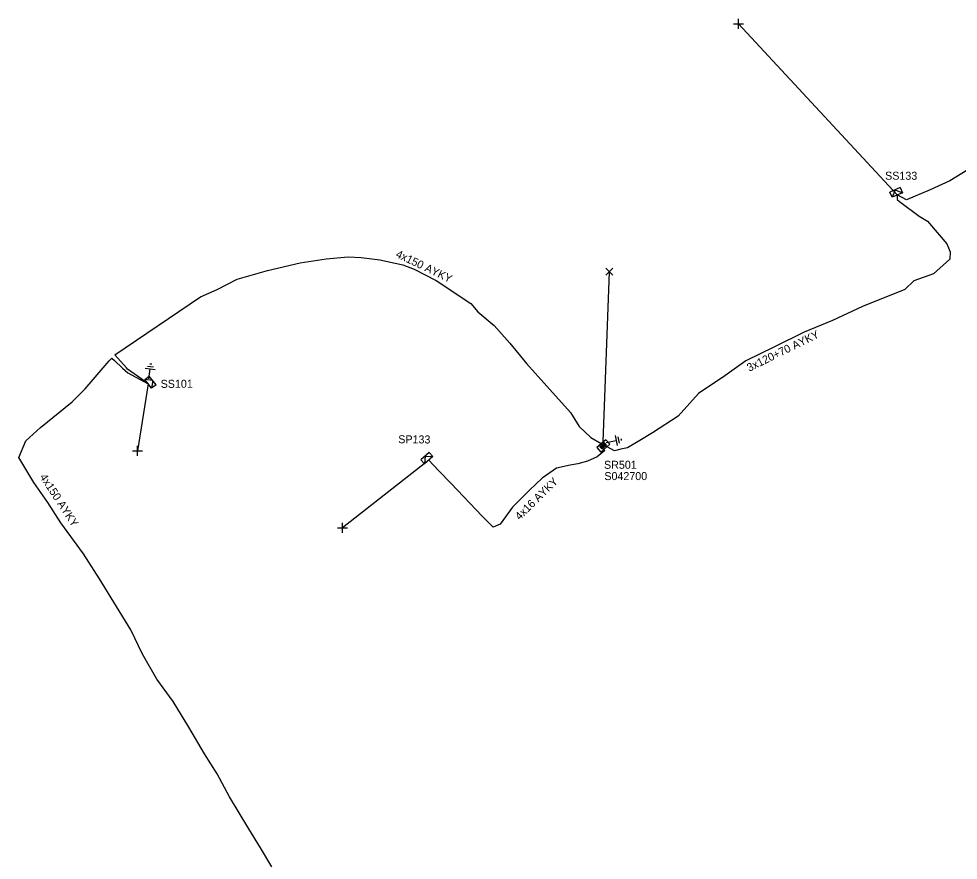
# Model space of a CAD drawing. Extents: x -748492 to -735633, y -1146251 to -1139940.
# Drawn here: x -743256.2 to -743138.8, y -1140375.9 to -1140270.8 of the extents above; entities that cross this region are included whole.
import ezdxf

# ---------------------------------------------------------------- set-up
doc = ezdxf.new("R2010")
doc.units = 0
for name, color, linetype in [('Vrstva 1', 7, 'Continuous'), ('Vrstva 14', 7, 'Continuous'), ('Vrstva 15', 7, 'Continuous'), ('Vrstva 28', 7, 'Continuous'), ('Vrstva 29', 7, 'Continuous'), ('Vrstva 30', 7, 'Continuous'), ('Vrstva 31', 7, 'Continuous'), ('Vrstva 33', 7, 'Continuous'), ('Vrstva 34', 7, 'Continuous'), ('Vrstva 5', 7, 'Continuous'), ('Vrstva 52', 7, 'Continuous'), ('Vrstva 54', 7, 'Continuous'), ('Vrstva 59', 7, 'Continuous'), ('Vrstva 6', 7, 'Continuous'), ('Vrstva 8', 7, 'Continuous'), ('Vrstva 9', 7, 'Continuous')]:
    doc.layers.add(name, color=color, linetype=linetype)

# ---------------------------------------------------------------- blocks, each defined once
blk = doc.blocks.new('NN800')
at = {"layer": 'Vrstva 1'}
for points in [[(-0.44, 0.44), (0.44, -0.44)], [(-0.44, -0.44), (0.44, 0.44)]]:
    blk.add_lwpolyline(points, dxfattribs=at)
blk = doc.blocks.new('NN620')
at = {"layer": 'Vrstva 8'}
for points in [[(0.75, 0), (-0.75, 0)], [(-0.75, 0), (-0.75, -0.75)], [(0.75, -0.75), (0.75, 0)], [(-0.75, -0.75), (0.75, -0.75)], [(0.37, -0.18), (-0.38, -0.18)], [(-0.38, -0.18), (-0.38, -0.56)], [(-0.38, -0.56), (0.37, -0.56)], [(0.32, -0.23), (-0.33, -0.23)], [(-0.33, -0.23), (-0.33, -0.51)], [(-0.33, -0.51), (0.32, -0.51)], [(0.27, -0.27), (-0.28, -0.27)], [(-0.28, -0.27), (-0.28, -0.46)], [(-0.28, -0.46), (0.27, -0.46)], [(0.23, -0.32), (-0.23, -0.32)], [(-0.23, -0.32), (-0.23, -0.42)], [(-0.23, -0.42), (0.23, -0.42)], [(-0.19, -0.37), (0.19, -0.37)], [(0.23, -0.42), (0.23, -0.32)], [(0.27, -0.46), (0.27, -0.27)], [(0.32, -0.51), (0.32, -0.23)], [(0.37, -0.56), (0.37, -0.18)]]:
    blk.add_lwpolyline(points, dxfattribs=at)
blk = doc.blocks.new('NN630')
at = {"layer": 'Vrstva 9'}
for points in [[(0, -0.7), (-0.7, 0)], [(-0.7, -0.7), (-0.7, 0), (0.7, 0), (0.7, -0.7)], [(-0.7, -0.7), (0.7, -0.7)], [(0, -0.7), (0.7, 0)]]:
    blk.add_lwpolyline(points, dxfattribs=at)
blk = doc.blocks.new('NN810')
at = {"layer": 'Vrstva 14'}
for points in [[(0, -0.64), (0, -1.89)], [(0.63, -1.89), (-0.62, -1.89)], [(0.39, -2.2), (-0.4, -2.2)], [(0, -2.52), (-0.12, -2.52)], [(0.14, -2.52), (0, -2.52)]]:
    blk.add_lwpolyline(points, dxfattribs=at)

msp = doc.modelspace()

# ---------------------------------------------------------------- linework, layer by layer
at = {"layer": 'Vrstva 5'}
for points in [[(-743136.83, -1140289.16), (-743139.83, -1140291.01), (-743142.3, -1140292.15), (-743145.27, -1140293.37), (-743146.41, -1140292.78), (-743146.41, -1140293.35), (-743146.13, -1140293.58), (-743143.66, -1140295.42), (-743142.63, -1140296.04), (-743141.19, -1140297.75), (-743140.23, -1140298.9), (-743139.79, -1140299.9), (-743139.86, -1140300.81), (-743141.88, -1140302.62), (-743144.36, -1140303.52), (-743145.48, -1140304.6), (-743150.76, -1140306.72), (-743154.52, -1140308.47), (-743158.06, -1140309.93), (-743161.84, -1140311.79), (-743165.32, -1140313.5), (-743167.98, -1140315.37), (-743171.26, -1140317.59), (-743173.79, -1140320.42), (-743176.99, -1140322.51), (-743178.6, -1140323.47), (-743180.14, -1140324.38), (-743180.95, -1140324.54), (-743181.76, -1140324.76), (-743182.77, -1140324.21)], [(-743224.57, -1140376.77), (-743225.98, -1140374.39), (-743227.46, -1140372), (-743229.86, -1140368.01), (-743231.39, -1140365.14), (-743233, -1140362.62), (-743234.95, -1140359.32), (-743236.92, -1140356.1), (-743238.94, -1140353.3), (-743240.73, -1140350.18), (-743242.18, -1140347.15), (-743244.31, -1140343.69), (-743246.12, -1140340.77), (-743248.12, -1140337.65), (-743250.93, -1140333.76), (-743252.59, -1140331.22), (-743254.32, -1140328.73), (-743256.2, -1140325.59), (-743255.32, -1140323.51), (-743253.48, -1140321.84), (-743249.53, -1140318.64), (-743247.89, -1140317), (-743245.15, -1140313.82), (-743244.89, -1140313.5), (-743244.59, -1140313.17), (-743244.23, -1140313.46), (-743243.22, -1140314.43), (-743242.58, -1140315.03), (-743240.02, -1140316.39), (-743240.95, -1140315.73), (-743242.62, -1140314.56), (-743242.75, -1140314.4), (-743244.19, -1140312.76), (-743233.51, -1140305.51), (-743231.4, -1140304.59), (-743228.89, -1140303.29), (-743225.11, -1140302.23), (-743221.05, -1140301.27), (-743217.77, -1140300.76), (-743215.05, -1140300.51), (-743213.43, -1140300.6), (-743211.06, -1140300.88), (-743208.2, -1140301.51), (-743206.79, -1140302.06), (-743204.02, -1140303.45), (-743199.72, -1140306.33), (-743198.82, -1140307.4), (-743196.8, -1140309.1), (-743194.84, -1140311.31), (-743192.74, -1140313.83), (-743190.22, -1140316.69), (-743187.25, -1140319.99), (-743186.15, -1140321.72), (-743184.71, -1140323.11), (-743183.4, -1140323.86)]]:
    msp.add_lwpolyline(points, dxfattribs=at)
at = {"layer": 'Vrstva 52'}
msp.add_lwpolyline([(-743183.14, -1140324.48), (-743183.01, -1140324.77), (-743183.93, -1140325.53), (-743185.11, -1140326.04), (-743186.32, -1140326.37), (-743187.29, -1140326.57), (-743189.02, -1140326.94), (-743190.77, -1140328.19), (-743192.38, -1140329.69), (-743194.51, -1140331.8), (-743196.05, -1140333.91), (-743196.92, -1140334.3), (-743198.28, -1140332.92), (-743202.17, -1140328.85), (-743203.73, -1140327.22), (-743204.96, -1140325.94)], dxfattribs=at)
at = {"layer": 'Vrstva 59'}
for points in [[(-743146.41, -1140292.78), (-743166.25, -1140271.38)], [(-743183.16, -1140323.65), (-743182.38, -1140302.38)], [(-743240.02, -1140316.39), (-743241.38, -1140324.75)], [(-743204.96, -1140325.94), (-743215.75, -1140334.38)]]:
    msp.add_lwpolyline(points, dxfattribs=at)

# ---------------------------------------------------------------- block references
at = {"layer": 'Vrstva 15'}
for p, rotation in [((-743240.02, -1140316.39), 172.79511519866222), ((-743183.4, -1140323.86), 101.85987087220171)]:
    msp.add_blockref('NN810', p, dxfattribs=dict(at, rotation=rotation))
at = {"layer": 'Vrstva 28', "rotation": 40.863598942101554}
msp.add_blockref('NN620', (-743183.4, -1140323.86), dxfattribs=at)
at = {"layer": 'Vrstva 31'}
for p, rotation in [((-743146.41, -1140292.78), -156.32320659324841), ((-743240.02, -1140316.39), 127.33318611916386), ((-743204.96, -1140325.94), -138.5532612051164)]:
    msp.add_blockref('NN630', p, dxfattribs=dict(at, rotation=rotation))
at = {"layer": 'Vrstva 34', "rotation": 45}
for p in [(-743166.25, -1140271.38), (-743241.38, -1140324.75), (-743215.75, -1140334.38)]:
    msp.add_blockref('NN800', p, dxfattribs=at)
at = {"layer": 'Vrstva 34'}
msp.add_blockref('NN800', (-743182.38, -1140302.38), dxfattribs=at)

# ---------------------------------------------------------------- texts
at = {"layer": 'Vrstva 29'}
msp.add_text('S042700', height=1, rotation=359.987, dxfattribs=at).set_placement((-743183.02, -1140328.42))
at = {"layer": 'Vrstva 30'}
msp.add_text('SR501', height=1, rotation=0.081, dxfattribs=at).set_placement((-743183.06, -1140327.01))
at = {"layer": 'Vrstva 33'}
for s, rotation, p in [('SS133', 359.885, (-743147.93, -1140290.87)), ('SS101', 0.177, (-743238.47, -1140316.89)), ('SP133', 359.478, (-743208.78, -1140323.81))]:
    msp.add_text(s, height=1, rotation=rotation, dxfattribs=at).set_placement(p)
at = {"layer": 'Vrstva 54'}
msp.add_text('4x16 AYKY', height=1, rotation=44.371, dxfattribs=at).set_placement((-743193.61, -1140333.49))
at = {"layer": 'Vrstva 6'}
for s, rotation, p in [('4x150 AYKY', 334.336, (-743209.18, -1140300.5)), ('3x120+70 AYKY', 26.169, (-743164.91, -1140314.89)), ('4x150 AYKY', 303.166, (-743253.64, -1140328.02))]:
    msp.add_text(s, height=1, rotation=rotation, dxfattribs=at).set_placement(p)

doc.saveas('drawing.dxf')
